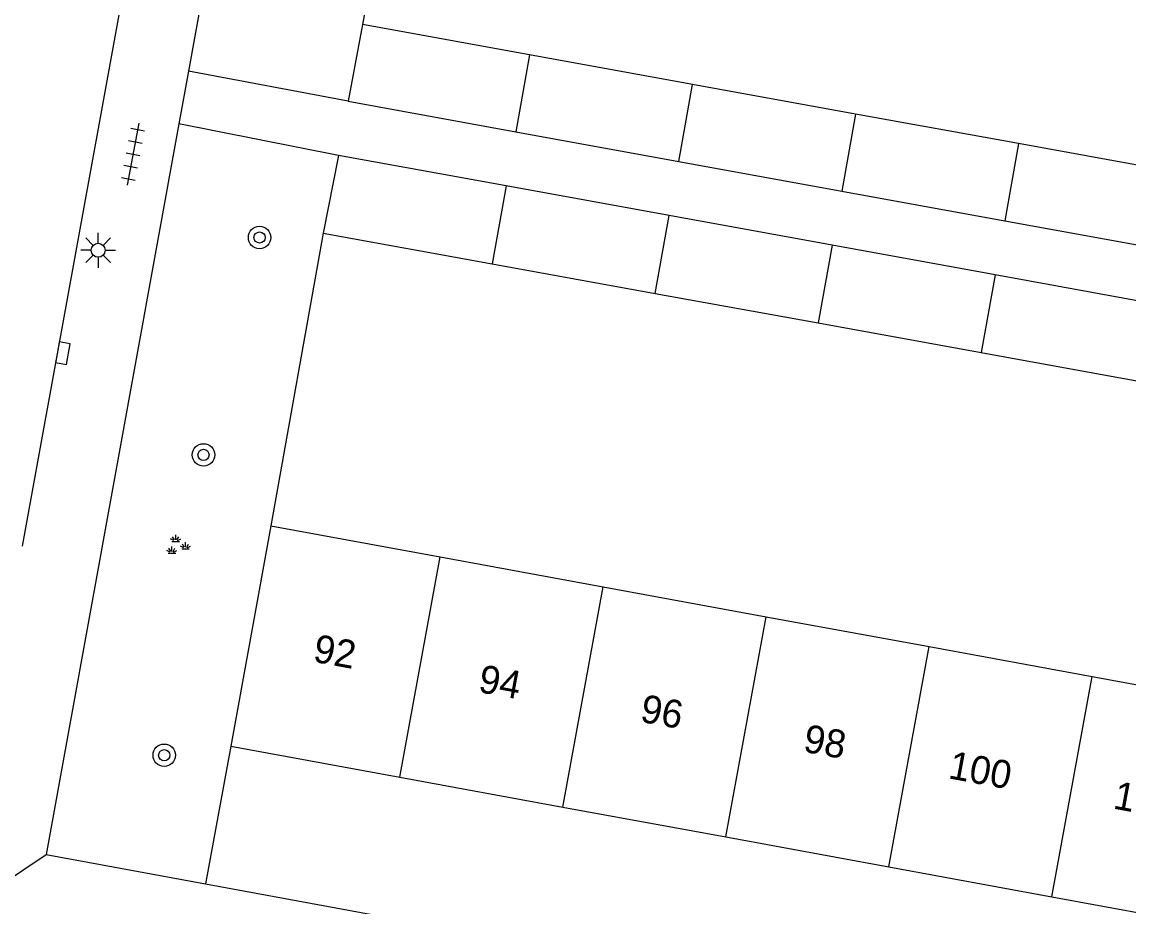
# Model space of a CAD drawing. Extents: x 132999 to 136000, y 398499 to 400501.
# Drawn here: x 133197.05 to 133236.66, y 399612.64 to 399644.29 of the extents above; entities that cross this region are included whole.
import ezdxf

# ---------------------------------------------------------------- set-up
doc = ezdxf.new("R2010")
doc.units = 0
for name, color, linetype in [('gg-afsc-erfafscheiding', 7, 'Continuous'), ('gg-afsc-muur', 7, 'Continuous'), ('gg-anno-huisnummerreeks BGT', 7, 'Continuous'), ('gg-bbg-bijgebouw', 7, 'Continuous'), ('gg-bbg-gedigitaliseerde bebouwing', 7, 'Continuous'), ('gg-bbg-hoofdgebouw', 7, 'Continuous'), ('gg-bbg-tussenscheiding', 7, 'Continuous'), ('gg-knt-verharding', 7, 'Continuous'), ('gt-grn-weggrens', 7, 'Continuous'), ('gt-symb-boom', 7, 'Continuous'), ('gt-symb-groenvak', 7, 'Continuous'), ('gt-symb-kolk', 7, 'Continuous'), ('gt-symb-lichtmast', 7, 'Continuous'), ('gt-symb-tegel verharding', 7, 'Continuous')]:
    doc.layers.add(name, color=color, linetype=linetype)

# ---------------------------------------------------------------- blocks, each defined once
blk = doc.blocks.new('gt0-BOOM')
at = {"layer": 'gt-symb-boom'}
for radius in [0.4, 0.2]:
    blk.add_circle((0, 0), radius, dxfattribs=at)
blk = doc.blocks.new('gt0-TEG1')
at = {"layer": 'gt-symb-tegel verharding'}
for p, q in [((-1.125, 0), (1.125, 0)), ((-0.9, -0.25), (-0.9, 0.25)), ((-0.45, -0.25), (-0.45, 0.25)), ((0, -0.25), (0, 0.25)), ((0.45, -0.25), (0.45, 0.25)), ((0.9, -0.25), (0.9, 0.25))]:
    blk.add_line(p, q, dxfattribs=at)
blk = doc.blocks.new('gt0-GRVAK')
at = {"layer": 'gt-symb-groenvak'}
for p, q in [((-0.11, 0.189), (-0.228, 0.24)), ((-0.182, 0.153), (0.088, 0.153)), ((-0.091, 0.211), (-0.156, 0.322)), ((-0.047, 0.214), (-0.047, 0.393)), ((-0.004, 0.211), (0.061, 0.322)), ((0.015, 0.189), (0.133, 0.24)), ((0.262, -0.052), (0.197, 0.059)), ((0.305, -0.049), (0.305, 0.13)), ((0.349, -0.052), (0.414, 0.059)), ((-0.245, -0.228), (-0.363, -0.177)), ((-0.318, -0.264), (-0.047, -0.264)), ((-0.226, -0.206), (-0.291, -0.095)), ((-0.183, -0.203), (-0.183, -0.024)), ((-0.139, -0.206), (-0.074, -0.095)), ((-0.12, -0.228), (-0.002, -0.177)), ((0.243, -0.074), (0.125, -0.023)), ((0.17, -0.11), (0.441, -0.11)), ((0.368, -0.074), (0.486, -0.023))]:
    blk.add_line(p, q, dxfattribs=at)
blk = doc.blocks.new('gt0-KOLK')
at = {"layer": 'gt-symb-kolk'}
blk.add_lwpolyline([(0, 0), (0.375, 0), (0.375, 0.4), (-0.375, 0.4), (-0.375, 0), (0, 0)], dxfattribs=at)
blk = doc.blocks.new('gt0-LMAST')
at = {"layer": 'gt-symb-lichtmast'}
for p, q in [((-0.182, 0.173), (-0.447, 0.438)), ((-0.005, 0.246), (-0.005, 0.621)), ((0.172, 0.173), (0.437, 0.438)), ((-0.255, -0.004), (-0.63, -0.004)), ((-0.182, -0.181), (-0.447, -0.446)), ((-0.005, -0.254), (-0.005, -0.629)), ((0.437, -0.446), (0.172, -0.181)), ((0.245, -0.004), (0.62, -0.004))]:
    blk.add_line(p, q, dxfattribs=at)
blk.add_circle((-0.005, -0.004), 0.25, dxfattribs=at)

msp = doc.modelspace()

# ---------------------------------------------------------------- linework, layer by layer
at = {"layer": 'gg-afsc-erfafscheiding'}
msp.add_line((133204.52, 399618.39), (133203.615, 399613.462), dxfattribs=at)
at = {"layer": 'gg-afsc-muur'}
for p, q in [((133211.15, 399654.73), (133209.23, 399644.21)), ((133207.83, 399636.74), (133205.95, 399626.27))]:
    msp.add_line(p, q, dxfattribs=at)
at = {"layer": 'gg-bbg-bijgebouw'}
for p, q in [((133209.23, 399644.21), (133208.72, 399641.46)), ((133215.206, 399643.124), (133209.23, 399644.21)), ((133221.038, 399642.064), (133215.206, 399643.124)), ((133226.87, 399641.004), (133221.038, 399642.064)), ((133208.72, 399641.46), (133214.716, 399640.369)), ((133232.702, 399639.945), (133226.87, 399641.004)), ((133214.716, 399640.369), (133220.548, 399639.309)), ((133238.534, 399638.885), (133232.702, 399639.945)), ((133208.38, 399639.52), (133207.83, 399636.74)), ((133214.372, 399638.43), (133208.38, 399639.52)), ((133220.548, 399639.309), (133226.381, 399638.248)), ((133220.203, 399637.369), (133214.372, 399638.43)), ((133226.381, 399638.248), (133232.213, 399637.187)), ((133226.036, 399636.308), (133220.203, 399637.369)), ((133232.213, 399637.187), (133238.045, 399636.126)), ((133207.83, 399636.74), (133213.876, 399635.643)), ((133231.868, 399635.247), (133226.036, 399636.308)), ((133213.876, 399635.643), (133219.708, 399634.585)), ((133237.7, 399634.186), (133231.868, 399635.247)), ((133219.708, 399634.585), (133225.542, 399633.527)), ((133225.542, 399633.527), (133231.375, 399632.468)), ((133231.375, 399632.468), (133237.208, 399631.41))]:
    msp.add_line(p, q, dxfattribs=at)
at = {"layer": 'gg-bbg-gedigitaliseerde bebouwing'}
for p, q in [((133205.95, 399626.27), (133212.012, 399625.158)), ((133212.012, 399625.158), (133217.843, 399624.088)), ((133217.843, 399624.088), (133223.675, 399623.018)), ((133223.675, 399623.018), (133229.507, 399621.947)), ((133229.507, 399621.947), (133235.338, 399620.877)), ((133235.338, 399620.877), (133241.169, 399619.807))]:
    msp.add_line(p, q, dxfattribs=at)
at = {"layer": 'gg-bbg-hoofdgebouw'}
for p, q in [((133205.95, 399626.27), (133204.52, 399618.39)), ((133204.52, 399618.39), (133210.571, 399617.279)), ((133210.571, 399617.279), (133216.402, 399616.208)), ((133216.402, 399616.208), (133222.235, 399615.138)), ((133222.235, 399615.138), (133228.066, 399614.067)), ((133228.066, 399614.067), (133233.897, 399612.996)), ((133233.897, 399612.996), (133239.728, 399611.926))]:
    msp.add_line(p, q, dxfattribs=at)
at = {"layer": 'gg-bbg-tussenscheiding'}
for p, q in [((133215.206, 399643.124), (133214.716, 399640.369)), ((133220.548, 399639.309), (133221.038, 399642.064)), ((133226.87, 399641.004), (133226.381, 399638.248)), ((133232.702, 399639.945), (133232.213, 399637.187)), ((133214.372, 399638.43), (133213.876, 399635.643)), ((133219.708, 399634.585), (133220.203, 399637.369)), ((133226.036, 399636.308), (133225.542, 399633.527)), ((133231.868, 399635.247), (133231.375, 399632.468)), ((133210.571, 399617.279), (133212.012, 399625.158)), ((133216.402, 399616.208), (133217.843, 399624.088)), ((133222.235, 399615.138), (133223.675, 399623.018)), ((133228.066, 399614.067), (133229.507, 399621.947)), ((133233.897, 399612.996), (133235.338, 399620.877))]:
    msp.add_line(p, q, dxfattribs=at)
at = {"layer": 'gg-knt-verharding'}
for p, q in [((133206.934, 399664.174), (133203.002, 399642.531)), ((133208.72, 399641.46), (133203.002, 399642.531)), ((133202.66, 399640.65), (133197.91, 399614.51)), ((133208.38, 399639.52), (133202.66, 399640.65)), ((133197.91, 399614.51), (133203.615, 399613.462)), ((133203.615, 399613.462), (133250.82, 399604.79))]:
    msp.add_line(p, q, dxfattribs=at)
msp.add_lwpolyline([(133202.992, 399658.385), (133200.557, 399644.81), (133197.054, 399625.539)], dxfattribs=at)
at = {"layer": 'gt-grn-weggrens'}
for p, q in [((133203.002, 399642.531), (133202.66, 399640.65)), ((133194.15, 399611.98), (133197.91, 399614.51))]:
    msp.add_line(p, q, dxfattribs=at)

# ---------------------------------------------------------------- block references
at = {"layer": 'gt-symb-boom'}
for p in [(133205.549, 399636.585), (133203.544, 399628.807), (133202.138, 399618.061)]:
    msp.add_blockref('gt0-BOOM', p, dxfattribs=at)
at = {"layer": 'gt-symb-groenvak'}
msp.add_blockref('gt0-GRVAK', (133202.595, 399625.559), dxfattribs=at)
at = {"layer": 'gt-symb-kolk', "rotation": -99.72596567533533}
msp.add_blockref('gt0-KOLK', (133198.315, 399632.482), dxfattribs=at)
at = {"layer": 'gt-symb-lichtmast'}
msp.add_blockref('gt0-LMAST', (133199.78, 399636.131), dxfattribs=at)
at = {"layer": 'gt-symb-tegel verharding', "rotation": -100.65836150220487}
msp.add_blockref('gt0-TEG1', (133201.017, 399639.565), dxfattribs=at)

# ---------------------------------------------------------------- texts
at = {"layer": 'gg-anno-huisnummerreeks BGT'}
for s, p in [('92', (133207.428, 399621.414)), ('94', (133213.338, 399620.329)), ('96', (133219.132, 399619.265)), ('98', (133224.966, 399618.194)), ('100', (133230.16, 399617.24)), ('102', (133236.058, 399616.158))]:
    msp.add_text(s, height=1, rotation=349.6, dxfattribs=at).set_placement(p)

doc.saveas('drawing.dxf')
